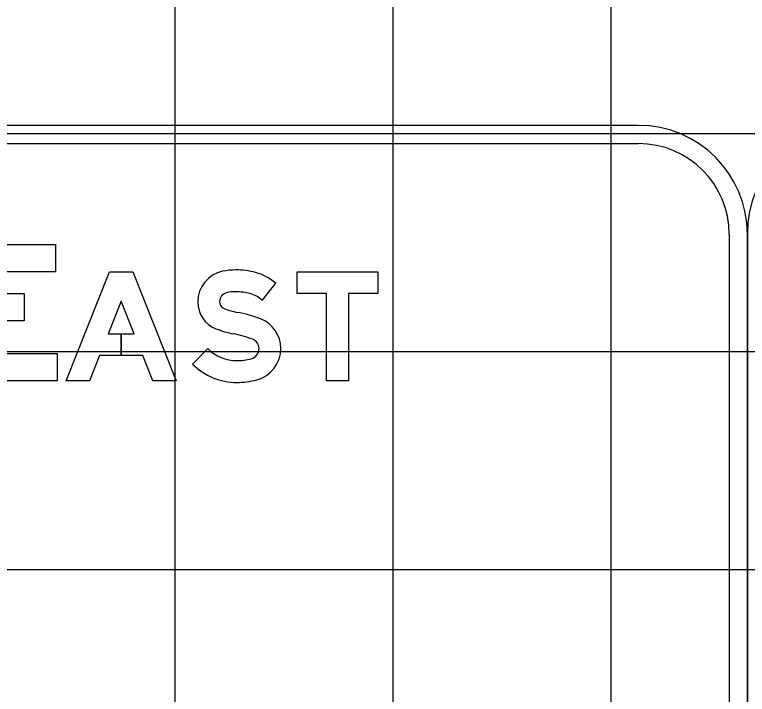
# Model space of a CAD drawing. Extents: x 1797809 to 2198143, y 249608 to 1237864.
# Drawn here: x 2195953.23 to 2195959.96, y 1237292.96 to 1237299.2 of the extents above; entities that cross this region are included whole.
import ezdxf

# ---------------------------------------------------------------- set-up
doc = ezdxf.new("R2010")
doc.units = 0
for name, color, linetype in [('GSBWFILL', 7, 'Continuous'), ('GSCOLORFILL', 7, 'Continuous'), ('GSOUTLINE', 7, 'Continuous'), ('GSSHT', 7, 'Continuous')]:
    doc.layers.add(name, color=color, linetype=linetype)

msp = doc.modelspace()

# ---------------------------------------------------------------- linework, layer by layer
at = {"layer": 'GSBWFILL'}
for points in [[(2195953.6097, 1237297.0884), (2195953.6097, 1237296.8384), (2195952.9472, 1237296.8384), (2195952.9472, 1237296.6384), (2195953.3222, 1237296.6384), (2195953.3222, 1237296.3884), (2195952.9472, 1237296.3884), (2195952.9472, 1237296.0884), (2195953.6222, 1237296.0884), (2195953.6222, 1237295.8384), (2195952.6972, 1237295.8384), (2195952.6972, 1237297.0884)], [(2195954.2106, 1237296.2684), (2195954.2106, 1237296.0684), (2195954.0122, 1237296.0684), (2195953.9208, 1237295.8384), (2195953.7056, 1237295.8384), (2195954.103, 1237296.8384), (2195954.3182, 1237296.8384), (2195954.7156, 1237295.8384), (2195954.5003, 1237295.8384), (2195954.4089, 1237296.0684), (2195954.2106, 1237296.0684), (2195954.2106, 1237296.2684), (2195954.3295, 1237296.2684), (2195954.2106, 1237296.5676), (2195954.0917, 1237296.2684)], [(2195956.2956, 1237295.8384), (2195956.0956, 1237295.8384), (2195956.0956, 1237296.6384), (2195955.8256, 1237296.6384), (2195955.8256, 1237296.8384), (2195956.5656, 1237296.8384), (2195956.5656, 1237296.6384), (2195956.2956, 1237296.6384)]]:
    msp.add_lwpolyline(points, close=True, dxfattribs=at)
for points in [[(2195955.5056, 1237296.5744), (2195955.6293, 1237296.7323)], [(2195955.0064, 1237296.1323), (2195954.8656, 1237295.9902)]]:
    msp.add_lwpolyline(points, dxfattribs=at)
for centre, major_axis, start_param, end_param in [((2195955.1996, 1237296.5615), (0, 0.2865), 0.202758, 1.570796), ((2195955.2605, 1237296.2651), (0, 0.5891), 0, 0.202758), ((2195955.2605, 1237296.1317), (0, 0.7224), 6.026234, 6.283185), ((2195955.3276, 1237296.3869), (0, 0.4586), 5.565152, 6.026234), ((2195955.1996, 1237296.5615), (0, 0.0865), 0.202758, 1.570796), ((2195955.2605, 1237296.2651), (0, 0.3891), 0, 0.202758), ((2195955.2605, 1237296.1317), (0, 0.5224), 6.026234, 6.283185), ((2195955.3276, 1237296.3869), (0, 0.2586), 5.523837, 6.026234), ((2195955.1785, 1237296.5615), (0, 0.2654), 1.570796, 2.761249), ((2195955.1785, 1237296.5615), (0, 0.0654), 1.570796, 2.761249), ((2195955.3964, 1237297.1066), (0, 0.6524), 2.761249, 2.95744), ((2195955.054, 1237295.2683), (0, 1.2174), 5.918637, 6.099033), ((2195955.3842, 1237296.1336), (0, 0.2913), 4.712389, 5.918637), ((2195955.3964, 1237297.1066), (0, 0.8524), 2.761249, 2.95744), ((2195955.054, 1237295.2683), (0, 1.0174), 5.918637, 6.099033), ((2195955.3842, 1237296.1336), (0, 0.0913), 4.712389, 5.918637), ((2195955.2727, 1237296.401), (0, 0.3783), 2.360607, 3.141593), ((2195955.3785, 1237296.1336), (0, 0.0971), 3.401517, 4.712389), ((2195955.3785, 1237296.1336), (0, 0.2971), 3.401517, 4.712389), ((2195955.2727, 1237296.5313), (0, 0.5087), 3.141593, 3.401517), ((2195955.2727, 1237296.401), (0, 0.5783), 2.360607, 3.141593), ((2195955.2727, 1237296.5313), (0, 0.7087), 3.141593, 3.401517)]:
    msp.add_ellipse(centre, major_axis=major_axis, ratio=0.999994, start_param=start_param, end_param=end_param, dxfattribs=at)
at = {"layer": 'GSCOLORFILL'}
for p, q in [((2195958.9556, 1237298.1801), (2195945.9556, 1237298.1801)), ((2195945.9556, 1237298.0134), (2195958.9556, 1237298.0134)), ((2195959.7889, 1237297.1801), (2195959.7889, 1237289.1717)), ((2195959.9556, 1237297.1884), (2195959.9556, 1237289.1717)), ((2195959.9556, 1237289.1717), (2195959.9556, 1237297.1801))]:
    msp.add_line(p, q, dxfattribs=at)
for points in [[(2195953.6097, 1237297.0884), (2195953.6097, 1237296.8384), (2195952.9472, 1237296.8384), (2195952.9472, 1237296.6384), (2195953.3222, 1237296.6384), (2195953.3222, 1237296.3884), (2195952.9472, 1237296.3884), (2195952.9472, 1237296.0884), (2195953.6222, 1237296.0884), (2195953.6222, 1237295.8384), (2195952.6972, 1237295.8384), (2195952.6972, 1237297.0884)], [(2195954.2106, 1237296.2684), (2195954.2106, 1237296.0684), (2195954.0122, 1237296.0684), (2195953.9208, 1237295.8384), (2195953.7056, 1237295.8384), (2195954.103, 1237296.8384), (2195954.3182, 1237296.8384), (2195954.7156, 1237295.8384), (2195954.5003, 1237295.8384), (2195954.4089, 1237296.0684), (2195954.2106, 1237296.0684), (2195954.2106, 1237296.2684), (2195954.3295, 1237296.2684), (2195954.2106, 1237296.5676), (2195954.0917, 1237296.2684)], [(2195956.2956, 1237295.8384), (2195956.0956, 1237295.8384), (2195956.0956, 1237296.6384), (2195955.8256, 1237296.6384), (2195955.8256, 1237296.8384), (2195956.5656, 1237296.8384), (2195956.5656, 1237296.6384), (2195956.2956, 1237296.6384)]]:
    msp.add_lwpolyline(points, close=True, dxfattribs=at)
for points in [[(2195955.5056, 1237296.5744), (2195955.6293, 1237296.7323)], [(2195955.0064, 1237296.1323), (2195954.8656, 1237295.9902)]]:
    msp.add_lwpolyline(points, dxfattribs=at)
for centre, radius, start, end in [((2195958.9556, 1237297.1801), 1, 0, 90), ((2195960.9556, 1237297.1884), 1, 90, 180), ((2195958.9556, 1237297.1801), 0.8333, 0, 90)]:
    msp.add_arc(centre, radius, start, end, dxfattribs=at)
for centre, major_axis, start_param, end_param in [((2195955.1996, 1237296.5615), (0, 0.2865), 0.202758, 1.570796), ((2195955.2605, 1237296.2651), (0, 0.5891), 0, 0.202758), ((2195955.2605, 1237296.1317), (0, 0.7224), 6.026234, 6.283185), ((2195955.3276, 1237296.3869), (0, 0.4586), 5.565152, 6.026234), ((2195955.1996, 1237296.5615), (0, 0.0865), 0.202758, 1.570796), ((2195955.2605, 1237296.2651), (0, 0.3891), 0, 0.202758), ((2195955.2605, 1237296.1317), (0, 0.5224), 6.026234, 6.283185), ((2195955.3276, 1237296.3869), (0, 0.2586), 5.523837, 6.026234), ((2195955.1785, 1237296.5615), (0, 0.2654), 1.570796, 2.761249), ((2195955.1785, 1237296.5615), (0, 0.0654), 1.570796, 2.761249), ((2195955.3964, 1237297.1066), (0, 0.6524), 2.761249, 2.95744), ((2195955.054, 1237295.2683), (0, 1.2174), 5.918637, 6.099033), ((2195955.3842, 1237296.1336), (0, 0.2913), 4.712389, 5.918637), ((2195955.3964, 1237297.1066), (0, 0.8524), 2.761249, 2.95744), ((2195955.054, 1237295.2683), (0, 1.0174), 5.918637, 6.099033), ((2195955.3842, 1237296.1336), (0, 0.0913), 4.712389, 5.918637), ((2195955.2727, 1237296.401), (0, 0.3783), 2.360607, 3.141593), ((2195955.3785, 1237296.1336), (0, 0.0971), 3.401517, 4.712389), ((2195955.3785, 1237296.1336), (0, 0.2971), 3.401517, 4.712389), ((2195955.2727, 1237296.5313), (0, 0.5087), 3.141593, 3.401517), ((2195955.2727, 1237296.401), (0, 0.5783), 2.360607, 3.141593), ((2195955.2727, 1237296.5313), (0, 0.7087), 3.141593, 3.401517)]:
    msp.add_ellipse(centre, major_axis=major_axis, ratio=0.999994, start_param=start_param, end_param=end_param, dxfattribs=at)
at = {"layer": 'GSOUTLINE'}
for points in [[(2195953.6097, 1237297.0884), (2195953.6097, 1237296.8384), (2195952.9472, 1237296.8384), (2195952.9472, 1237296.6384), (2195953.3222, 1237296.6384), (2195953.3222, 1237296.3884), (2195952.9472, 1237296.3884), (2195952.9472, 1237296.0884), (2195953.6222, 1237296.0884), (2195953.6222, 1237295.8384), (2195952.6972, 1237295.8384), (2195952.6972, 1237297.0884)], [(2195954.4089, 1237296.0684), (2195954.0122, 1237296.0684), (2195953.9208, 1237295.8384), (2195953.7056, 1237295.8384), (2195954.103, 1237296.8384), (2195954.3182, 1237296.8384), (2195954.7156, 1237295.8384), (2195954.5003, 1237295.8384)], [(2195956.2956, 1237295.8384), (2195956.0956, 1237295.8384), (2195956.0956, 1237296.6384), (2195955.8256, 1237296.6384), (2195955.8256, 1237296.8384), (2195956.5656, 1237296.8384), (2195956.5656, 1237296.6384), (2195956.2956, 1237296.6384)], [(2195954.0917, 1237296.2684), (2195954.3295, 1237296.2684), (2195954.2106, 1237296.5676)]]:
    msp.add_lwpolyline(points, close=True, dxfattribs=at)
for points in [[(2195955.5056, 1237296.5744), (2195955.6293, 1237296.7323)], [(2195955.0064, 1237296.1323), (2195954.8656, 1237295.9902)]]:
    msp.add_lwpolyline(points, dxfattribs=at)
for centre, major_axis, start_param, end_param in [((2195955.1996, 1237296.5615), (0, 0.2865), 0.202758, 1.570796), ((2195955.2605, 1237296.2651), (0, 0.5891), 0, 0.202758), ((2195955.2605, 1237296.1317), (0, 0.7224), 6.026234, 6.283185), ((2195955.3276, 1237296.3869), (0, 0.4586), 5.565152, 6.026234), ((2195955.1996, 1237296.5615), (0, 0.0865), 0.202758, 1.570796), ((2195955.2605, 1237296.2651), (0, 0.3891), 0, 0.202758), ((2195955.2605, 1237296.1317), (0, 0.5224), 6.026234, 6.283185), ((2195955.3276, 1237296.3869), (0, 0.2586), 5.523837, 6.026234), ((2195955.1785, 1237296.5615), (0, 0.2654), 1.570796, 2.761249), ((2195955.1785, 1237296.5615), (0, 0.0654), 1.570796, 2.761249), ((2195955.3964, 1237297.1066), (0, 0.6524), 2.761249, 2.95744), ((2195955.054, 1237295.2683), (0, 1.2174), 5.918637, 6.099033), ((2195955.3842, 1237296.1336), (0, 0.2913), 4.712389, 5.918637), ((2195955.3964, 1237297.1066), (0, 0.8524), 2.761249, 2.95744), ((2195955.054, 1237295.2683), (0, 1.0174), 5.918637, 6.099033), ((2195955.3842, 1237296.1336), (0, 0.0913), 4.712389, 5.918637), ((2195955.2727, 1237296.401), (0, 0.3783), 2.360607, 3.141593), ((2195955.3785, 1237296.1336), (0, 0.0971), 3.401517, 4.712389), ((2195955.3785, 1237296.1336), (0, 0.2971), 3.401517, 4.712389), ((2195955.2727, 1237296.5313), (0, 0.5087), 3.141593, 3.401517), ((2195955.2727, 1237296.401), (0, 0.5783), 2.360607, 3.141593), ((2195955.2727, 1237296.5313), (0, 0.7087), 3.141593, 3.401517)]:
    msp.add_ellipse(centre, major_axis=major_axis, ratio=0.999994, start_param=start_param, end_param=end_param, dxfattribs=at)
at = {"layer": 'GSSHT'}
for p, q in [((2195954.7065, 1237258.1062), (2195954.7065, 1237318.1062)), ((2195956.7065, 1237258.1062), (2195956.7065, 1237318.1062)), ((2195958.7065, 1237258.1062), (2195958.7065, 1237318.1062)), ((2195924.7065, 1237298.1062), (2196054.7065, 1237298.1062)), ((2195924.7065, 1237296.1062), (2196054.7065, 1237296.1062)), ((2195924.7065, 1237294.1062), (2196054.7065, 1237294.1062))]:
    msp.add_line(p, q, dxfattribs=at)

doc.saveas('drawing.dxf')
